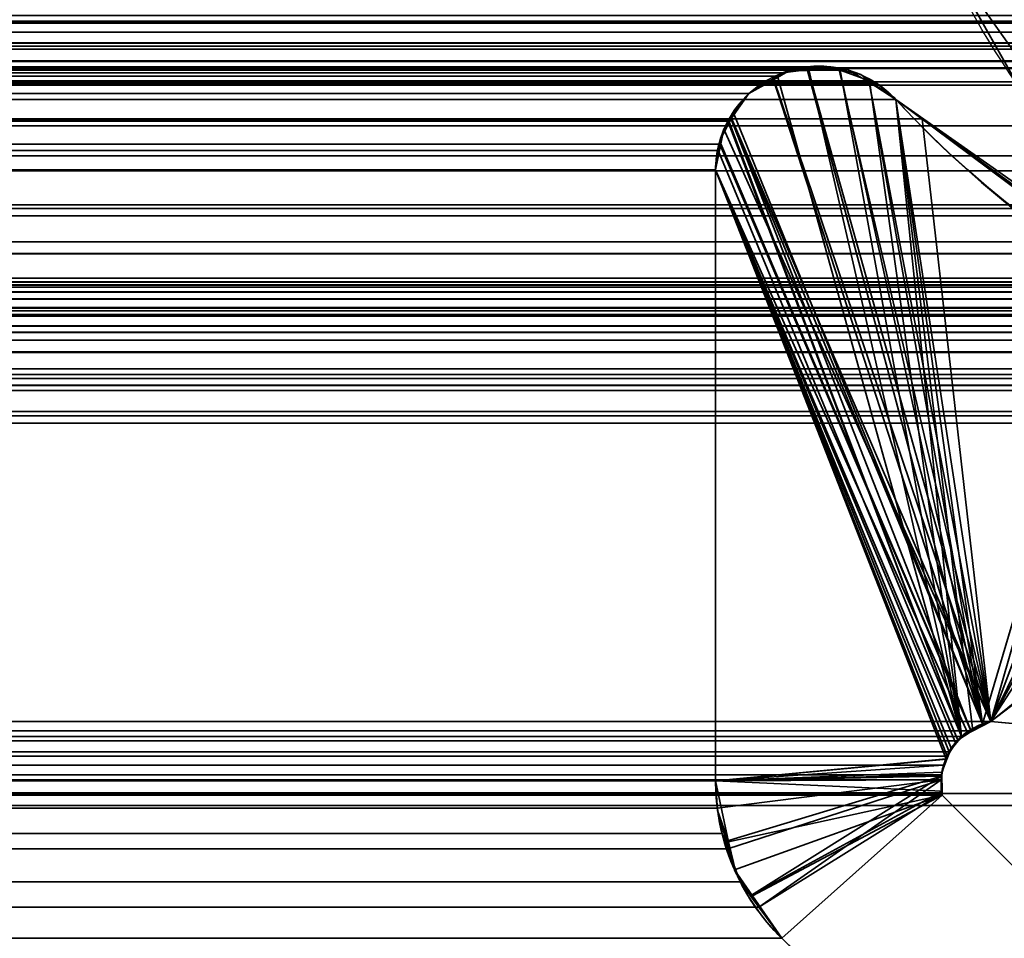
# Model space of a CAD drawing. Header units: millimetres. Extents: x -603 to 3703, y -120 to 193.
# Tile 421 of 656: x 1970.02 to 1972.87, y 3.48 to 6.14. Entities that reach past the tile are written whole.
import ezdxf

# ---------------------------------------------------------------- set-up
doc = ezdxf.new("R2010")
doc.units = ezdxf.units.MM
doc.layers.add('152', color=7, linetype='Continuous', true_color=0xffffff)

# ---------------------------------------------------------------- blocks, each defined once
blk = doc.blocks.new('UG_SURFACE_002')
at = {"layer": '152', "color": 252, "linetype": 'Continuous', "lineweight": 35}
for points in [[(2177.5, -35, 2213.0001), (2177.5, 174.4, 2213.0001), (822.5, 174.4, 2213.0001), (822.5, -35, 2213.0001)], [(972.5, -35, 2063), (972.5, 174.4, 2063), (2027.4999, 174.4, 2063), (2027.4999, -35, 2063)]]:
    blk.add_3dface(points, dxfattribs=at)
blk = doc.blocks.new('UG_SURFACE_089')
at = {"layer": '152', "color": 252, "linetype": 'Continuous', "lineweight": 35}
for points in [[(1011, -46.92, 2022.5), (1989, -46.92, 2022.5), (1989, 14.42, 2022.5), (1011, 14.42, 2022.5)], [(1012.5, -46.92, 2020.9999), (1012.5, 14.42, 2020.9999), (1987.5, 14.42, 2020.9999), (1987.5, -46.92, 2020.9999)], [(1972.9125, 5.9514, 2006.4125), (1972.6866, 6.3528, 2006.1867), (1974.0157, 7.0973, 2007.5157), (1974.0622, 6.9509, 2007.5622)], [(1027.0875, 5.9514, 2006.4125), (1972.6866, 6.3528, 2006.1867), (1972.9125, 5.9514, 2006.4125)], [(1027.0875, 5.9514, 2006.4125), (1027.3134, 6.3528, 2006.1867), (1972.6866, 6.3528, 2006.1867)], [(1023.2497, 6.2198, 2010.2503), (1023.5014, 5.834, 2009.9986), (1976.4986, 5.834, 2009.9986), (1976.7503, 6.2198, 2010.2503)], [(1972.9125, 5.9514, 2006.4125), (1026.7845, 5.6045, 2006.7155), (1027.0875, 5.9514, 2006.4125)], [(1972.9125, 5.9514, 2006.4125), (1973.2155, 5.6045, 2006.7155), (1026.7845, 5.6045, 2006.7155)], [(1976.4986, 5.834, 2009.9986), (1023.5014, 5.834, 2009.9986), (1024.211, 5.2542, 2009.289), (1975.789, 5.2542, 2009.289)], [(1973.9989, 5.1291, 2007.499), (1026.0011, 5.1291, 2007.499), (1026.7845, 5.6045, 2006.7155), (1973.2155, 5.6045, 2006.7155)], [(1975.789, 5.2542, 2009.289), (1024.211, 5.2542, 2009.289), (1025.0931, 5.0055, 2008.4069), (1974.9069, 5.0055, 2008.4069)], [(1974.9069, 5.0055, 2008.4069), (1025.0931, 5.0055, 2008.4069), (1026.0011, 5.1291, 2007.499), (1973.9989, 5.1291, 2007.499)]]:
    blk.add_3dface(points, dxfattribs=at)
blk = doc.blocks.new('UG_SURFACE_090')
at = {"layer": '152', "color": 252, "linetype": 'Continuous', "lineweight": 35}
for points in [[(1974.0622, 6.9509, 2007.5622), (1974.0157, 7.0973, 2007.5157), (1972.6866, 6.3528, 2006.1867), (1972.9125, 5.9514, 2006.4125)], [(1974.0622, 6.9509, -7), (1974.2385, 6.7015, -7), (1973.2155, 5.6045, -7), (1972.6866, 6.3528, -7)], [(1972.9125, 5.9514, 2006.4125), (1972.6866, 6.3528, -7), (1973.2155, 5.6045, -7)], [(1972.9125, 5.9514, 2006.4125), (1972.6866, 6.3528, 2006.1867), (1972.6866, 6.3528, -7)]]:
    blk.add_3dface(points, dxfattribs=at)
blk = doc.blocks.new('UG_SURFACE_144')
at = {"layer": '152', "color": 7, "linetype": 'Continuous', "lineweight": 35}
for points in [[(1021.5, 11.8277, 2012.0001), (1021.5, 5.7035, 2012.0001), (1978.5, 5.7035, 2012.0001), (1978.5, 11.8277, 2012.0001)], [(1021.0108, 5.2872, 2012.4891), (1014.7921, 6.3024, 2018.708), (1985.2079, 6.3024, 2018.708), (1978.9892, 5.2872, 2012.4891)], [(1988.0723, 6.222, 2021.5724), (1011.9596, 6.1447, 2021.5404), (1011.9656, 6.1377, 2021.5344)], [(1011.9656, 6.1377, 2021.5344), (1988.0346, 6.1368, 2021.5347), (1988.0723, 6.222, 2021.5724)], [(1987.0291, 6.2483, 2020.529), (1987.6932, 6.0016, 2021.1933), (1012.3068, 6.0016, 2021.1933), (1012.9709, 6.2483, 2020.529)], [(1976.9754, 6.1935, 2010.4754), (1976.8981, 6.1055, 2010.3981), (1023.1019, 6.1055, 2010.3981), (1023.0244, 6.1937, 2010.4756)], [(1988.0346, 6.1368, 2021.5347), (1011.9656, 6.1377, 2021.5344), (1012.0267, 6.0664, 2021.4734)], [(1988.0327, 6.1326, 2021.5328), (1988.0346, 6.1368, 2021.5347), (1012.0267, 6.0664, 2021.4734)], [(1013.3069, 6.1552, 2020.1931), (1986.6465, 6.0731, 2020.1464), (1986.6917, 6.1535, 2020.1917)], [(1013.3069, 6.1552, 2020.1931), (1013.3535, 6.0731, 2020.1464), (1986.6465, 6.0731, 2020.1464)], [(1988.0327, 6.1326, 2021.5328), (1012.0267, 6.0664, 2021.4734), (1012.0314, 6.0638, 2021.4686)], [(1012.0314, 6.0638, 2021.4686), (1987.9681, 6.0644, 2021.4679), (1988.0327, 6.1326, 2021.5328)], [(1023.1019, 6.1055, 2010.3981), (1976.8981, 6.1055, 2010.3981), (1976.5822, 5.7463, 2010.0822), (1023.4178, 5.7463, 2010.0822)], [(1987.9593, 6.0552, 2021.4593), (1987.9681, 6.0644, 2021.4679), (1012.0314, 6.0638, 2021.4686)], [(1012.0314, 6.0638, 2021.4686), (1012.116, 6.018, 2021.384), (1987.8838, 6.0204, 2021.3838)], [(1987.8838, 6.0204, 2021.3838), (1987.9593, 6.0552, 2021.4593), (1012.0314, 6.0638, 2021.4686)], [(1986.6327, 6.0214, 2020.1328), (1013.3535, 6.0731, 2020.1464), (1013.3715, 5.9802, 2020.1285)], [(1986.6327, 6.0214, 2020.1328), (1986.6465, 6.0731, 2020.1464), (1013.3535, 6.0731, 2020.1464)], [(1013.3715, 5.9802, 2020.1285), (1986.6284, 5.9608, 2020.1285), (1986.6327, 6.0214, 2020.1328)], [(1987.8838, 6.0204, 2021.3838), (1012.116, 6.018, 2021.384), (1012.1393, 6.0054, 2021.3606)], [(1987.8387, 5.9996, 2021.3387), (1987.8838, 6.0204, 2021.3838), (1012.1393, 6.0054, 2021.3606)], [(1012.1393, 6.0054, 2021.3606), (1012.207, 5.999, 2021.2929), (1987.7932, 6.0002, 2021.2932)], [(1987.7932, 6.0002, 2021.2932), (1987.8387, 5.9996, 2021.3387), (1012.1393, 6.0054, 2021.3606)], [(1012.207, 5.999, 2021.2929), (1012.2631, 5.9938, 2021.2369), (1987.6932, 6.0016, 2021.1933)], [(1987.6932, 6.0016, 2021.1933), (1987.7932, 6.0002, 2021.2932), (1012.207, 5.999, 2021.2929)], [(1012.2631, 5.9938, 2021.2369), (1012.3068, 6.0016, 2021.1933), (1987.6932, 6.0016, 2021.1933)], [(1972.3979, 5.9947, 2005.898), (1027.6011, 6.0002, 2005.899), (1027.5171, 5.9647, 2005.9829)], [(1027.5171, 5.9647, 2005.9829), (1972.4829, 5.964, 2005.9829), (1972.3979, 5.9947, 2005.898)], [(1027.6017, 6.0005, 2005.8982), (1027.6011, 6.0002, 2005.899), (1972.3979, 5.9947, 2005.898)], [(1027.6934, 5.9933, 2005.8067), (1027.6017, 6.0005, 2005.8982), (1972.3979, 5.9947, 2005.898)], [(1972.3979, 5.9947, 2005.898), (1972.3698, 6.0049, 2005.8699), (1027.6934, 5.9933, 2005.8067)], [(1972.3698, 6.0049, 2005.8699), (1972.3067, 5.9969, 2005.8067), (1027.6934, 5.9933, 2005.8067)], [(1027.7685, 5.9874, 2005.7316), (1027.6934, 5.9933, 2005.8067), (1972.3067, 5.9969, 2005.8067)], [(1027.7685, 5.9874, 2005.7316), (1972.3067, 5.9969, 2005.8067), (1972.2315, 5.9874, 2005.7316)], [(1972.749, 4.0636, 2006.249), (1972.2157, 5.9777, 2005.7156), (1972.2315, 5.9874, 2005.7316), (1972.3067, 5.9969, 2005.8067)], [(1972.749, 4.0636, 2006.249), (1972.3067, 5.9969, 2005.8067), (1972.3698, 6.0049, 2005.8699), (1972.3979, 5.9947, 2005.898)], [(1972.3979, 5.9947, 2005.898), (1972.4829, 5.964, 2005.9829), (1972.749, 4.0636, 2006.249)], [(1013.3715, 5.9802, 2020.1285), (1013.3716, 5.9608, 2020.1285), (1986.6284, 5.9608, 2020.1285)], [(1972.4829, 5.964, 2005.9829), (1027.5171, 5.9647, 2005.9829), (1027.4924, 5.9543, 2006.0077)], [(1027.4924, 5.9543, 2006.0077), (1972.5053, 5.9558, 2006.0053), (1972.4829, 5.964, 2005.9829)], [(1972.2315, 5.9874, 2005.7316), (1027.7843, 5.9777, 2005.7156), (1027.7685, 5.9874, 2005.7316)], [(1972.2315, 5.9874, 2005.7316), (1972.2157, 5.9777, 2005.7156), (1027.7843, 5.9777, 2005.7156)], [(1027.7843, 5.9777, 2005.7156), (1972.2157, 5.9777, 2005.7156), (1972.1333, 5.9269, 2005.6334), (1027.8667, 5.9269, 2005.6334)], [(1972.749, 4.0636, 2006.249), (1972.0744, 5.8501, 2005.5742), (1972.1333, 5.9269, 2005.6334), (1972.2157, 5.9777, 2005.7156)], [(1972.4829, 5.964, 2005.9829), (1972.5053, 5.9558, 2006.0053), (1972.5592, 5.9099, 2006.0592), (1972.749, 4.0636, 2006.249)], [(1986.675, 2.6459, 2020.175), (1986.6284, 5.9608, 2020.1285), (1013.3716, 5.9608, 2020.1285), (1013.325, 2.6459, 2020.175)], [(1027.4924, 5.9543, 2006.0077), (1027.4408, 5.9099, 2006.0592), (1972.5592, 5.9099, 2006.0592)], [(1027.4924, 5.9543, 2006.0077), (1972.5592, 5.9099, 2006.0592), (1972.5053, 5.9558, 2006.0053)], [(1027.3645, 5.8543, 2006.1355), (1972.6355, 5.8543, 2006.1355), (1972.5592, 5.9099, 2006.0592), (1027.4408, 5.9099, 2006.0592)], [(1027.9125, 5.873, 2005.5876), (1027.8667, 5.9269, 2005.6334), (1972.1333, 5.9269, 2005.6334)], [(1027.9125, 5.873, 2005.5876), (1972.1333, 5.9269, 2005.6334), (1972.0744, 5.8501, 2005.5742)], [(1972.5592, 5.9099, 2006.0592), (1972.6355, 5.8543, 2006.1355), (1972.8342, 4.1071, 2006.3343), (1972.7819, 4.0804, 2006.2819)], [(1972.7819, 4.0804, 2006.2819), (1972.749, 4.0636, 2006.249), (1972.5592, 5.9099, 2006.0592)], [(1026.6945, 5.3661, 2006.8054), (1973.3055, 5.3661, 2006.8054), (1972.6355, 5.8543, 2006.1355), (1027.3645, 5.8543, 2006.1355)], [(1972.0744, 5.8501, 2005.5742), (1027.9235, 5.8482, 2005.5766), (1027.9125, 5.873, 2005.5876)], [(1027.9542, 5.7791, 2005.5459), (1027.9235, 5.8482, 2005.5766), (1972.0744, 5.8501, 2005.5742)], [(1027.9542, 5.7791, 2005.5459), (1972.0744, 5.8501, 2005.5742), (1972.0721, 5.8473, 2005.5721)], [(1972.0721, 5.8473, 2005.5721), (1972.0744, 5.8501, 2005.5742), (1972.749, 4.0636, 2006.249)], [(1972.8342, 4.1071, 2006.3343), (1972.6355, 5.8543, 2006.1355), (1973.3055, 5.3661, 2006.8054)], [(1972.0721, 5.8473, 2005.5721), (1027.9562, 5.7623, 2005.5437), (1027.9542, 5.7791, 2005.5459)], [(1027.9562, 5.7623, 2005.5437), (1972.0721, 5.8473, 2005.5721), (1972.0463, 5.7807, 2005.5463)], [(1972.749, 4.0636, 2006.249), (1972.0439, 5.7623, 2005.5439), (1972.0463, 5.7807, 2005.5463), (1972.0721, 5.8473, 2005.5721)], [(1972.0463, 5.7807, 2005.5463), (1972.0439, 5.7623, 2005.5439), (1027.9562, 5.7623, 2005.5437)], [(1023.4178, 5.7463, 2010.0822), (1976.5822, 5.7463, 2010.0822), (1976.0001, 5.3308, 2009.5)], [(1023.9999, 5.3308, 2009.5), (1023.4178, 5.7463, 2010.0822), (1976.0001, 5.3308, 2009.5)], [(1027.9562, 5.7623, 2005.5437), (1972.0439, 5.7623, 2005.5439), (1972.0367, 5.7056, 2005.5368)], [(1972.0367, 5.7056, 2005.5368), (1027.9633, 5.7056, 2005.5368), (1027.9562, 5.7623, 2005.5437)], [(1972.0367, 5.7056, 2005.5368), (1972.0439, 5.7623, 2005.5439), (1972.749, 4.0636, 2006.249), (1972.7392, 4.0514, 2006.2392)], [(1978.5144, 5.5934, 2012.0144), (1021.5, 5.7035, 2012.0001), (1021.4924, 5.6228, 2012.0077)], [(1978.5144, 5.5934, 2012.0144), (1978.5, 5.7035, 2012.0001), (1021.5, 5.7035, 2012.0001)], [(1972.0367, 5.7056, 2005.5368), (1972.0367, 3.935, 2005.5368), (1027.9633, 3.935, 2005.5368), (1027.9633, 5.7056, 2005.5368)], [(1972.0367, 5.7056, 2005.5368), (1972.7135, 4.0191, 2006.2134), (1972.708, 4.0063, 2006.2079)], [(1972.7392, 4.0514, 2006.2392), (1972.7135, 4.0191, 2006.2134), (1972.0367, 5.7056, 2005.5368)], [(1972.708, 4.0063, 2006.2079), (1972.6973, 3.981, 2006.1972), (1972.0367, 3.935, 2005.5368), (1972.0367, 5.7056, 2005.5368)], [(1021.4924, 5.6228, 2012.0077), (1021.4759, 5.5731, 2012.0242), (1978.523, 5.5726, 2012.023)], [(1021.4924, 5.6228, 2012.0077), (1978.523, 5.5726, 2012.023), (1978.5144, 5.5934, 2012.0144)], [(1978.5539, 5.4968, 2012.054), (1021.4759, 5.5731, 2012.0242), (1021.4586, 5.521, 2012.0413)], [(1978.5539, 5.4968, 2012.054), (1978.523, 5.5726, 2012.023), (1021.4759, 5.5731, 2012.0242)], [(1021.4586, 5.521, 2012.0413), (1021.419, 5.4624, 2012.0809), (1978.5808, 5.463, 2012.0809)], [(1021.4586, 5.521, 2012.0413), (1978.5808, 5.463, 2012.0809), (1978.5539, 5.4968, 2012.054)], [(1978.6372, 5.392, 2012.1372), (1021.419, 5.4624, 2012.0809), (1021.3895, 5.4187, 2012.1105)], [(1978.6372, 5.392, 2012.1372), (1978.5808, 5.463, 2012.0809), (1021.419, 5.4624, 2012.0809)], [(1021.3895, 5.4187, 2012.1105), (1021.3292, 5.3728, 2012.1708), (1978.6702, 5.3722, 2012.1701)], [(1021.3895, 5.4187, 2012.1105), (1978.6702, 5.3722, 2012.1701), (1978.6372, 5.392, 2012.1372)], [(1985.2164, 5.3809, 2018.7163), (1014.6747, 5.3615, 2018.8253), (1014.6782, 5.3634, 2018.8217)], [(1985.2164, 5.3809, 2018.7163), (1985.3245, 5.3519, 2018.8246), (1014.6747, 5.3615, 2018.8253)], [(1014.6782, 5.3634, 2018.8217), (1014.8108, 5.381, 2018.6892), (1985.1892, 5.381, 2018.6892)], [(1985.1892, 5.381, 2018.6892), (1985.2164, 5.3809, 2018.7163), (1014.6782, 5.3634, 2018.8217)], [(1014.8108, 5.381, 2018.6892), (1023.9148, 3.8982, 2009.5851), (1976.0852, 3.8982, 2009.5851), (1985.1892, 5.381, 2018.6892)], [(1978.7793, 5.3064, 2012.2793), (1021.3292, 5.3728, 2012.1708), (1021.2699, 5.3276, 2012.2302)], [(1978.7793, 5.3064, 2012.2793), (1978.6702, 5.3722, 2012.1701), (1021.3292, 5.3728, 2012.1708)], [(1973.461, 5.2528, 2006.9611), (1026.6945, 5.3661, 2006.8054), (1026.539, 5.2528, 2006.9611)], [(1973.461, 5.2528, 2006.9611), (1973.3055, 5.3661, 2006.8054), (1026.6945, 5.3661, 2006.8054)], [(1973.3055, 5.3661, 2006.8054), (1973.461, 5.2528, 2006.9611), (1972.8342, 4.1071, 2006.3343)], [(1014.5571, 5.2979, 2018.9428), (1014.6747, 5.3615, 2018.8253), (1985.3245, 5.3519, 2018.8246)], [(1985.3245, 5.3519, 2018.8246), (1985.3976, 5.3323, 2018.8975), (1014.5571, 5.2979, 2018.9428)], [(1985.3976, 5.3323, 2018.8975), (1985.4419, 5.297, 2018.9419), (1014.5571, 5.2979, 2018.9428)], [(1978.7853, 5.3054, 2012.2852), (1021.2139, 5.3142, 2012.2862), (1021.0931, 5.2853, 2012.4068)], [(1021.2699, 5.3276, 2012.2302), (1021.2139, 5.3142, 2012.2862), (1978.7853, 5.3054, 2012.2852)], [(1021.2699, 5.3276, 2012.2302), (1978.7853, 5.3054, 2012.2852), (1978.7793, 5.3064, 2012.2793)], [(1976.0001, 5.3308, 2009.5), (1975.8252, 5.2844, 2009.325), (1024.1748, 5.2844, 2009.325), (1023.9999, 5.3308, 2009.5)], [(1985.5202, 5.2345, 2019.0203), (1014.4651, 5.2089, 2019.0349), (1014.528, 5.2822, 2018.9719)], [(1985.5202, 5.2345, 2019.0203), (1014.528, 5.2822, 2018.9719), (1014.5571, 5.2979, 2018.9428)], [(1014.5571, 5.2979, 2018.9428), (1985.4419, 5.297, 2018.9419), (1985.5202, 5.2345, 2019.0203)], [(1021.0108, 5.2872, 2012.4891), (1978.9892, 5.2872, 2012.4891), (1978.9724, 5.2849, 2012.4724)], [(1021.0619, 5.2822, 2012.4381), (1021.0108, 5.2872, 2012.4891), (1978.9724, 5.2849, 2012.4724)], [(1021.0787, 5.2819, 2012.4211), (1021.0619, 5.2822, 2012.4381), (1978.9724, 5.2849, 2012.4724)], [(1978.9068, 5.2844, 2012.4068), (1021.0931, 5.2853, 2012.4068), (1021.0787, 5.2819, 2012.4211)], [(1978.9724, 5.2849, 2012.4724), (1978.9213, 5.2819, 2012.4211), (1021.0787, 5.2819, 2012.4211)], [(1021.0787, 5.2819, 2012.4211), (1978.9213, 5.2819, 2012.4211), (1978.9068, 5.2844, 2012.4068)], [(1021.0931, 5.2853, 2012.4068), (1978.9068, 5.2844, 2012.4068), (1978.7853, 5.3054, 2012.2852)], [(1024.1748, 5.2844, 2009.325), (1975.8252, 5.2844, 2009.325), (1975.0046, 5.0667, 2008.5046), (1024.9954, 5.0667, 2008.5046)], [(1026.539, 5.2528, 2006.9611), (1025.8566, 5.1129, 2007.6432), (1974.1434, 5.1129, 2007.6432)], [(1026.539, 5.2528, 2006.9611), (1974.1434, 5.1129, 2007.6432), (1973.461, 5.2528, 2006.9611)], [(1972.8342, 4.1071, 2006.3343), (1973.461, 5.2528, 2006.9611), (1974.1434, 5.1129, 2007.6432)], [(1985.5202, 5.2345, 2019.0203), (1985.5366, 5.2122, 2019.0365), (1014.4651, 5.2089, 2019.0349)], [(1985.5615, 5.178, 2019.0616), (1014.4385, 5.178, 2019.0616), (1014.4651, 5.2089, 2019.0349)], [(1014.4651, 5.2089, 2019.0349), (1985.5366, 5.2122, 2019.0365), (1985.5615, 5.178, 2019.0616)], [(1985.5615, 5.178, 2019.0616), (1014.4042, 5.1012, 2019.0959), (1014.4385, 5.178, 2019.0616)], [(1985.5615, 5.178, 2019.0616), (1985.5958, 5.1012, 2019.0959), (1014.4042, 5.1012, 2019.0959)], [(1974.7273, 4.9932, 2008.2273), (1025.8566, 5.1129, 2007.6432), (1025.2727, 4.9932, 2008.2273)], [(1974.7273, 4.9932, 2008.2273), (1974.1434, 5.1129, 2007.6432), (1025.8566, 5.1129, 2007.6432)], [(1974.1434, 5.1129, 2007.6432), (1974.7273, 4.9932, 2008.2273), (1975.5368, 3.8635, 2009.0368), (1972.8342, 4.1071, 2006.3343)], [(1985.6043, 5.0824, 2019.1042), (1014.3776, 4.9715, 2019.1224), (1014.3957, 5.0824, 2019.1042)], [(1985.6043, 5.0824, 2019.1042), (1985.6224, 4.9715, 2019.1224), (1014.3776, 4.9715, 2019.1224)], [(1014.3957, 5.0824, 2019.1042), (1014.4042, 5.1012, 2019.0959), (1985.5958, 5.1012, 2019.0959), (1985.6043, 5.0824, 2019.1042)], [(1025.2727, 4.9932, 2008.2273), (1024.9954, 5.0667, 2008.5046), (1975.0046, 5.0667, 2008.5046)], [(1025.2727, 4.9932, 2008.2273), (1975.0046, 5.0667, 2008.5046), (1974.7273, 4.9932, 2008.2273)], [(1014.2951, 2.0412, 2019.2049), (1014.3776, 4.9715, 2019.1224), (1985.6224, 4.9715, 2019.1224), (1985.7049, 2.0412, 2019.2049)], [(1024.4632, 3.8635, 2009.0368), (1027.1658, 4.1071, 2006.3343), (1972.8342, 4.1071, 2006.3343), (1975.5368, 3.8635, 2009.0368)], [(1972.8342, 4.1071, 2006.3343), (1027.1658, 4.1071, 2006.3343), (1027.2192, 4.0853, 2006.2809)], [(1027.2192, 4.0853, 2006.2809), (1972.7819, 4.0804, 2006.2819), (1972.8342, 4.1071, 2006.3343)], [(1972.749, 4.0636, 2006.249), (1027.2192, 4.0853, 2006.2809), (1027.2272, 4.082, 2006.2728)], [(1972.749, 4.0636, 2006.249), (1972.7819, 4.0804, 2006.2819), (1027.2192, 4.0853, 2006.2809)], [(1027.2272, 4.082, 2006.2728), (1972.7392, 4.0514, 2006.2392), (1972.749, 4.0636, 2006.249)], [(1027.2272, 4.082, 2006.2728), (1027.2609, 4.0511, 2006.2389), (1972.7392, 4.0514, 2006.2392)], [(1972.7135, 4.0191, 2006.2134), (1972.7392, 4.0514, 2006.2392), (1027.2609, 4.0511, 2006.2389)], [(1972.7135, 4.0191, 2006.2134), (1027.2609, 4.0511, 2006.2389), (1027.272, 4.041, 2006.228)], [(1027.272, 4.041, 2006.228), (1972.708, 4.0063, 2006.2079), (1972.7135, 4.0191, 2006.2134)], [(1027.272, 4.041, 2006.228), (1027.292, 4.006, 2006.2079), (1972.708, 4.0063, 2006.2079)], [(1972.6973, 3.981, 2006.1972), (1972.708, 4.0063, 2006.2079), (1027.292, 4.006, 2006.2079)], [(1972.6973, 3.981, 2006.1972), (1027.292, 4.006, 2006.2079), (1027.2974, 3.9967, 2006.2027)], [(1027.2974, 3.9967, 2006.2027), (1972.6925, 3.9522, 2006.1924), (1972.6973, 3.981, 2006.1972)], [(1027.2974, 3.9967, 2006.2027), (1027.3086, 3.9533, 2006.1915), (1972.6925, 3.9522, 2006.1924)], [(1972.6973, 3.981, 2006.1972), (1972.6925, 3.9522, 2006.1924), (1972.6901, 3.9377, 2006.1901), (1972.0367, 3.935, 2005.5368)], [(1027.3086, 3.9533, 2006.1915), (1027.3086, 3.9526, 2006.1915), (1972.6925, 3.9522, 2006.1924)], [(1972.6901, 3.9377, 2006.1901), (1027.3086, 3.9526, 2006.1915), (1027.3086, 3.9069, 2006.1915)], [(1972.6901, 3.9377, 2006.1901), (1972.6925, 3.9522, 2006.1924), (1027.3086, 3.9526, 2006.1915)], [(1027.3086, 3.9069, 2006.1915), (1972.6932, 3.9, 2006.1932), (1972.6901, 3.9377, 2006.1901)], [(1972.0367, 3.935, 2005.5368), (1027.9357, 3.7495, 2005.5642), (1027.9624, 3.9026, 2005.5375)], [(1027.9357, 3.7495, 2005.5642), (1972.0367, 3.935, 2005.5368), (1972.0416, 3.8564, 2005.5416)], [(1027.9624, 3.9026, 2005.5375), (1027.9633, 3.935, 2005.5368), (1972.0367, 3.935, 2005.5368)], [(1972.0416, 3.8564, 2005.5416), (1972.0367, 3.935, 2005.5368), (1972.6901, 3.9377, 2006.1901)], [(1972.6901, 3.9377, 2006.1901), (1972.0718, 3.7385, 2005.5718), (1972.0553, 3.7823, 2005.5554), (1972.0416, 3.8564, 2005.5416)], [(1972.1621, 3.569, 2005.6622), (1972.1078, 3.6424, 2005.6078), (1972.0718, 3.7385, 2005.5718), (1972.6901, 3.9377, 2006.1901)], [(1972.1621, 3.569, 2005.6622), (1972.6901, 3.9377, 2006.1901), (1972.6932, 3.9, 2006.1932)], [(1976.0852, 3.8982, 2009.5851), (1023.9148, 3.8982, 2009.5851), (1024.1898, 3.8674, 2009.3102)], [(1976.0852, 3.8982, 2009.5851), (1024.1898, 3.8674, 2009.3102), (1024.4632, 3.8635, 2009.0368)], [(1024.4632, 3.8635, 2009.0368), (1975.5368, 3.8635, 2009.0368), (1976.0852, 3.8982, 2009.5851)], [(1027.3063, 3.8936, 2006.1936), (1026.0557, 2.6395, 2007.4444), (1973.9443, 2.6395, 2007.4444), (1972.6937, 3.8936, 2006.1936)], [(1027.3074, 3.8999, 2006.1927), (1027.3063, 3.8936, 2006.1936), (1972.6937, 3.8936, 2006.1936)], [(1027.3086, 3.9069, 2006.1915), (1027.3074, 3.8999, 2006.1927), (1972.6932, 3.9, 2006.1932)], [(1972.6937, 3.8936, 2006.1936), (1972.6932, 3.9, 2006.1932), (1027.3074, 3.8999, 2006.1927)], [(1972.6932, 3.9, 2006.1932), (1972.6937, 3.8936, 2006.1936), (1972.2289, 3.4787, 2005.729), (1972.1621, 3.569, 2005.6622)], [(1973.477, 2.2621, 2006.9771), (1972.2289, 3.4787, 2005.729), (1972.6937, 3.8936, 2006.1936), (1973.9443, 2.6395, 2007.4444)], [(1972.0416, 3.8564, 2005.5416), (1027.93, 3.7374, 2005.5699), (1027.9357, 3.7495, 2005.5642)], [(1972.0416, 3.8564, 2005.5416), (1972.0553, 3.7823, 2005.5554), (1027.93, 3.7374, 2005.5699)], [(1972.0553, 3.7823, 2005.5554), (1972.0718, 3.7385, 2005.5718), (1027.93, 3.7374, 2005.5699)], [(1027.8567, 3.5821, 2005.6434), (1972.0718, 3.7385, 2005.5718), (1972.1078, 3.6424, 2005.6078)], [(1027.8567, 3.5821, 2005.6434), (1027.93, 3.7374, 2005.5699), (1972.0718, 3.7385, 2005.5718)], [(1972.1078, 3.6424, 2005.6078), (1027.8412, 3.5635, 2005.6586), (1027.8567, 3.5821, 2005.6434)], [(1972.1078, 3.6424, 2005.6078), (1972.1621, 3.569, 2005.6622), (1027.8412, 3.5635, 2005.6586)], [(1027.8412, 3.5635, 2005.6586), (1972.1621, 3.569, 2005.6622), (1972.2289, 3.4787, 2005.729)], [(1972.2289, 3.4787, 2005.729), (1027.7711, 3.4787, 2005.729), (1027.8412, 3.5635, 2005.6586)], [(1972.2289, 3.4787, 2005.729), (1973.477, 2.2621, 2006.9771), (1026.523, 2.2621, 2006.9771), (1027.7711, 3.4787, 2005.729)]]:
    blk.add_3dface(points, dxfattribs=at)
blk = doc.blocks.new('UG_SURFACE_145')
at = {"layer": '152', "color": 7, "linetype": 'Continuous', "lineweight": 35}
for points in [[(1972.8099, 4.1003, 2006.31), (1972.3032, 5.9944, 2005.8031), (1972.2507, 5.9939, 2005.7507), (1972.2041, 5.9673, 2005.7042)], [(1972.2041, 5.9673, 2005.7042), (1972.2507, 5.9939, 2005.7507), (1972.2279, 5.9861, -7)], [(1972.8342, 4.1071, -7), (1972.2042, 5.9712, -7), (1972.2279, 5.9861, -7), (1972.304, 5.9987, -7)], [(1972.2507, 5.9939, 2005.7507), (1972.304, 5.9987, -7), (1972.2279, 5.9861, -7)], [(1972.2507, 5.9939, 2005.7507), (1972.3032, 5.9944, 2005.8031), (1972.304, 5.9987, -7)], [(1972.3952, 5.9961, -7), (1972.3499, 6.0064, -7), (1972.3032, 5.9944, 2005.8031)], [(1972.3499, 6.0064, -7), (1972.304, 5.9987, -7), (1972.3032, 5.9944, 2005.8031)], [(1972.3032, 5.9944, 2005.8031), (1972.3964, 5.9952, 2005.8963), (1972.3952, 5.9961, -7)], [(1972.8099, 4.1003, 2006.31), (1972.3964, 5.9952, 2005.8963), (1972.3032, 5.9944, 2005.8031)], [(1972.304, 5.9987, -7), (1972.3499, 6.0064, -7), (1972.3952, 5.9961, -7), (1972.8342, 4.1071, -7)], [(1972.4572, 5.982, -7), (1972.3952, 5.9961, -7), (1972.3964, 5.9952, 2005.8963)], [(1972.8342, 4.1071, -7), (1972.3952, 5.9961, -7), (1972.4572, 5.982, -7), (1972.4811, 5.9651, -7)], [(1972.3964, 5.9952, 2005.8963), (1972.4194, 5.9954, 2005.9195), (1972.4572, 5.982, -7)], [(1972.4815, 5.9606, 2005.9814), (1972.4194, 5.9954, 2005.9195), (1972.3964, 5.9952, 2005.8963), (1972.8099, 4.1003, 2006.31)], [(1972.4194, 5.9954, 2005.9195), (1972.4815, 5.9606, 2005.9814), (1972.4572, 5.982, -7)], [(1972.0832, 5.8555, -7), (1972.1333, 5.9269, -7), (1972.2042, 5.9712, -7), (1972.8342, 4.1071, -7)], [(1972.8099, 4.1003, 2006.31), (1972.2041, 5.9673, 2005.7042), (1972.1333, 5.9269, 2005.6334), (1972.0877, 5.8734, 2005.5878)], [(1972.2042, 5.9712, -7), (1972.1333, 5.9269, -7), (1972.1333, 5.9269, 2005.6334)], [(1972.1333, 5.9269, 2005.6334), (1972.2041, 5.9673, 2005.7042), (1972.2042, 5.9712, -7)], [(1972.2279, 5.9861, -7), (1972.2042, 5.9712, -7), (1972.2041, 5.9673, 2005.7042)], [(1972.4815, 5.9606, 2005.9814), (1972.4811, 5.9651, -7), (1972.4572, 5.982, -7)], [(1972.5592, 5.9099, -7), (1972.4811, 5.9651, -7), (1972.4815, 5.9606, 2005.9814)], [(1972.4811, 5.9651, -7), (1972.5592, 5.9099, -7), (1972.8342, 4.1071, -7)], [(1972.4815, 5.9606, 2005.9814), (1972.5426, 5.9264, 2006.0427), (1972.5592, 5.9099, -7)], [(1972.8099, 4.1003, 2006.31), (1972.5592, 5.9099, 2006.0592), (1972.5426, 5.9264, 2006.0427), (1972.4815, 5.9606, 2005.9814)], [(1972.1333, 5.9269, -7), (1972.0832, 5.8555, -7), (1972.0801, 5.8573, 2005.5802)], [(1972.0801, 5.8573, 2005.5802), (1972.0877, 5.8734, 2005.5878), (1972.1333, 5.9269, -7)], [(1972.0877, 5.8734, 2005.5878), (1972.1333, 5.9269, 2005.6334), (1972.1333, 5.9269, -7)], [(1972.5426, 5.9264, 2006.0427), (1972.5592, 5.9099, 2006.0592), (1972.5592, 5.9099, -7)], [(1973.2125, 5.4233, -7), (1972.5592, 5.9099, -7), (1972.5592, 5.9099, 2006.0592)], [(1972.5592, 5.9099, 2006.0592), (1973.2113, 5.4518, 2006.7112), (1973.2125, 5.4233, -7)], [(1972.8342, 4.1071, -7), (1972.5592, 5.9099, -7), (1973.2125, 5.4233, -7)], [(1973.2113, 5.4518, 2006.7112), (1972.5592, 5.9099, 2006.0592), (1972.8099, 4.1003, 2006.31)], [(1972.7769, 4.0786, 2006.2768), (1972.0801, 5.8573, 2005.5802), (1972.0497, 5.793, 2005.5497), (1972.0482, 5.7826, 2005.5482)], [(1972.0497, 5.793, 2005.5497), (1972.0801, 5.8573, 2005.5802), (1972.0832, 5.8555, -7)], [(1972.0497, 5.793, 2005.5497), (1972.0832, 5.8555, -7), (1972.0608, 5.8235, -7)], [(1972.0608, 5.8235, -7), (1972.0832, 5.8555, -7), (1972.8342, 4.1071, -7)], [(1972.0877, 5.8734, 2005.5878), (1972.0801, 5.8573, 2005.5802), (1972.8099, 4.1003, 2006.31)], [(1972.7769, 4.0786, 2006.2768), (1972.8099, 4.1003, 2006.31), (1972.0801, 5.8573, 2005.5802)], [(1972.0608, 5.8235, -7), (1972.0522, 5.7818, -7), (1972.0482, 5.7826, 2005.5482)], [(1972.0482, 5.7826, 2005.5482), (1972.0497, 5.793, 2005.5497), (1972.0608, 5.8235, -7)], [(1972.8342, 4.1071, -7), (1972.7762, 4.0817, -7), (1972.0522, 5.7818, -7), (1972.0608, 5.8235, -7)], [(1972.0367, 5.7056, 2005.5368), (1972.0482, 5.7826, 2005.5482), (1972.0522, 5.7818, -7)], [(1972.0482, 5.7826, 2005.5482), (1972.0367, 5.7056, 2005.5368), (1972.7386, 4.0534, 2006.2387), (1972.7769, 4.0786, 2006.2768)], [(1972.0522, 5.7818, -7), (1972.0367, 5.7056, -7), (1972.0367, 5.7056, 2005.5368)], [(1972.7762, 4.0817, -7), (1972.7657, 4.0772, -7), (1972.0367, 5.7056, -7), (1972.0522, 5.7818, -7)], [(1972.0367, 5.7056, -7), (1972.0367, 3.935, -7), (1972.0367, 3.935, 2005.5368), (1972.0367, 5.7056, 2005.5368)], [(1972.0367, 3.935, -7), (1972.0367, 5.7056, -7), (1972.7198, 4.0294, -7), (1972.7072, 3.9975, -7)], [(1972.0367, 5.7056, -7), (1972.7657, 4.0772, -7), (1972.733, 4.0432, -7)], [(1972.733, 4.0432, -7), (1972.7198, 4.0294, -7), (1972.0367, 5.7056, -7)], [(1972.7038, 3.9988, 2006.2039), (1972.7042, 4.0004, 2006.2041), (1972.0367, 5.7056, 2005.5368), (1972.0367, 3.935, 2005.5368)], [(1972.7042, 4.0004, 2006.2041), (1972.7323, 4.0436, 2006.2323), (1972.7386, 4.0534, 2006.2387), (1972.0367, 5.7056, 2005.5368)], [(1972.8099, 4.1003, 2006.31), (1972.8342, 4.1071, 2006.3343), (1973.5513, 5.2131, 2007.0512), (1973.2113, 5.4518, 2006.7112)], [(1973.2125, 5.4233, -7), (1973.4077, 5.278, -7), (1972.8342, 4.1071, -7)], [(1972.8342, 4.1071, -7), (1973.4077, 5.278, -7), (1974.1324, 5.0961, -7)], [(1974.125, 5.1452, 2007.6251), (1973.5513, 5.2131, 2007.0512), (1972.8342, 4.1071, 2006.3343)], [(1974.9591, 5.0464, 2008.4591), (1974.125, 5.1452, 2007.6251), (1972.8342, 4.1071, 2006.3343), (1975.5368, 3.8635, 2009.0368)], [(1974.1324, 5.0961, -7), (1974.5367, 4.9946, -7), (1975.5368, 3.8635, -7), (1972.8342, 4.1071, -7)], [(1972.7657, 4.0772, -7), (1972.7762, 4.0817, -7), (1972.7769, 4.0786, 2006.2768)], [(1972.8099, 4.1003, 2006.31), (1972.7762, 4.0817, -7), (1972.8342, 4.1071, -7)], [(1972.8099, 4.1003, 2006.31), (1972.7769, 4.0786, 2006.2768), (1972.7762, 4.0817, -7)], [(1972.8342, 4.1071, -7), (1972.8342, 4.1071, 2006.3343), (1972.8099, 4.1003, 2006.31)], [(1975.5368, 3.8635, 2009.0368), (1972.8342, 4.1071, 2006.3343), (1972.8342, 4.1071, -7), (1975.5368, 3.8635, -7)], [(1972.7386, 4.0534, 2006.2387), (1972.7323, 4.0436, 2006.2323), (1972.733, 4.0432, -7)], [(1972.7386, 4.0534, 2006.2387), (1972.733, 4.0432, -7), (1972.7657, 4.0772, -7)], [(1972.7657, 4.0772, -7), (1972.7769, 4.0786, 2006.2768), (1972.7386, 4.0534, 2006.2387)], [(1972.7198, 4.0294, -7), (1972.7323, 4.0436, 2006.2323), (1972.7042, 4.0004, 2006.2041)], [(1972.7042, 4.0004, 2006.2041), (1972.7072, 3.9975, -7), (1972.7198, 4.0294, -7)], [(1972.7198, 4.0294, -7), (1972.733, 4.0432, -7), (1972.7323, 4.0436, 2006.2323)], [(1972.0367, 3.935, 2005.5368), (1972.6918, 3.9523, 2006.1917), (1972.7038, 3.9988, 2006.2039)], [(1972.7072, 3.9975, -7), (1972.6925, 3.9606, -7), (1972.0367, 3.935, -7)], [(1972.6925, 3.9606, -7), (1972.7038, 3.9988, 2006.2039), (1972.6918, 3.9523, 2006.1917)], [(1972.6925, 3.9606, -7), (1972.7072, 3.9975, -7), (1972.7038, 3.9988, 2006.2039)], [(1972.7042, 4.0004, 2006.2041), (1972.7038, 3.9988, 2006.2039), (1972.7072, 3.9975, -7)], [(1972.0367, 3.935, -7), (1972.6925, 3.9606, -7), (1972.6926, 3.9526, -7)], [(1972.6926, 3.9526, -7), (1972.6934, 3.9051, -7), (1972.0367, 3.935, -7)], [(1972.0367, 3.935, 2005.5368), (1972.6909, 3.949, 2006.191), (1972.6918, 3.9523, 2006.1917)], [(1972.6909, 3.949, 2006.191), (1972.0367, 3.935, 2005.5368), (1972.0424, 3.8494, 2005.5425), (1972.0687, 3.7599, 2005.5687)], [(1972.0687, 3.7599, 2005.5687), (1972.0961, 3.6663, 2005.5962), (1972.1404, 3.6037, 2005.6405), (1972.6909, 3.949, 2006.191)], [(1972.6931, 3.9053, 2006.1932), (1972.6909, 3.949, 2006.191), (1972.1404, 3.6037, 2005.6405)], [(1972.6926, 3.9526, -7), (1972.6918, 3.9523, 2006.1917), (1972.6909, 3.949, 2006.191)], [(1972.6909, 3.949, 2006.191), (1972.6934, 3.9051, -7), (1972.6926, 3.9526, -7)], [(1972.6909, 3.949, 2006.191), (1972.6931, 3.9053, 2006.1932), (1972.6934, 3.9051, -7)], [(1972.6918, 3.9523, 2006.1917), (1972.6926, 3.9526, -7), (1972.6925, 3.9606, -7)], [(1972.0424, 3.8494, 2005.5425), (1972.0367, 3.935, -7), (1972.074, 3.7587, -7)], [(1972.0424, 3.8494, 2005.5425), (1972.0367, 3.935, 2005.5368), (1972.0367, 3.935, -7)], [(1972.074, 3.7587, -7), (1972.0367, 3.935, -7), (1972.6934, 3.9051, -7), (1972.6937, 3.8936, -7)], [(1972.6937, 3.8936, -7), (1972.0913, 3.6769, -7), (1972.074, 3.7587, -7)], [(1972.1435, 3.6017, -7), (1972.0913, 3.6769, -7), (1972.6937, 3.8936, -7)], [(1972.1404, 3.6037, 2005.6405), (1972.2289, 3.4787, 2005.729), (1972.6937, 3.8936, 2006.1936), (1972.6931, 3.9053, 2006.1932)], [(1972.2289, 3.4787, -7), (1972.1435, 3.6017, -7), (1972.6937, 3.8936, -7)], [(1972.6937, 3.8936, -7), (1973.9443, 2.6395, -7), (1973.477, 2.2621, -7), (1972.2289, 3.4787, -7)], [(1973.9443, 2.6395, 2007.4444), (1972.6937, 3.8936, 2006.1936), (1972.2289, 3.4787, 2005.729), (1973.477, 2.2621, 2006.9771)], [(1972.6937, 3.8936, -7), (1972.6934, 3.9051, -7), (1972.6931, 3.9053, 2006.1932)], [(1972.6931, 3.9053, 2006.1932), (1972.6937, 3.8936, 2006.1936), (1972.6937, 3.8936, -7)], [(1972.6937, 3.8936, 2006.1936), (1973.9443, 2.6395, 2007.4444), (1973.9443, 2.6395, -7), (1972.6937, 3.8936, -7)], [(1972.074, 3.7587, -7), (1972.0687, 3.7599, 2005.5687), (1972.0424, 3.8494, 2005.5425)], [(1972.0961, 3.6663, 2005.5962), (1972.0687, 3.7599, 2005.5687), (1972.074, 3.7587, -7)], [(1972.0961, 3.6663, 2005.5962), (1972.074, 3.7587, -7), (1972.0913, 3.6769, -7)], [(1972.0913, 3.6769, -7), (1972.1404, 3.6037, 2005.6405), (1972.0961, 3.6663, 2005.5962)], [(1972.0913, 3.6769, -7), (1972.1435, 3.6017, -7), (1972.1404, 3.6037, 2005.6405)], [(1972.2289, 3.4787, -7), (1972.2289, 3.4787, 2005.729), (1972.1404, 3.6037, 2005.6405)], [(1972.1404, 3.6037, 2005.6405), (1972.1435, 3.6017, -7), (1972.2289, 3.4787, -7)], [(1972.2289, 3.4787, -7), (1973.477, 2.2621, -7), (1973.477, 2.2621, 2006.9771), (1972.2289, 3.4787, 2005.729)]]:
    blk.add_3dface(points, dxfattribs=at)

msp = doc.modelspace()

# ---------------------------------------------------------------- linework, layer by layer
at = {"layer": '152', "color": 252, "linetype": 'Continuous', "lineweight": -3, "true_color": 0x939598}
for p, q in [((1986.6465, 6.0731, 2020.1465), (1013.3535, 6.0731, 2020.1465)), ((1987.6932, 6.0016, 2021.1932), (1012.3068, 6.0016, 2021.1932)), ((1013.3716, 5.9608, 2020.1284), (1986.6284, 5.9608, 2020.1284)), ((1972.5592, 5.9099, 2006.0592), (1027.4408, 5.9099, 2006.0592)), ((1972.1333, 5.9269, 2005.6333), (1027.8667, 5.9269, 2005.6333)), ((1972.1333, 5.9269, -7), (1972.1333, 5.9269, 2005.6333)), ((1972.5592, 5.9099, -7), (1972.5592, 5.9099, 2006.0592)), ((1976.5821, 5.7463, 2010.0821), (1023.4179, 5.7463, 2010.0821)), ((1021.5, 5.7035, 2012), (1978.5, 5.7035, 2012)), ((1972.0367, 5.7056, 2005.5367), (1027.9633, 5.7056, 2005.5367)), ((1972.0367, 5.7056, 2005.5367), (1972.0367, 3.935, 2005.5367)), ((1972.0367, 5.7056, -7), (1972.0367, 3.935, -7)), ((1972.0367, 5.7056, -7), (1972.0367, 5.7056, 2005.5367)), ((1972.0367, 5.7056, 2005.5367), (1972.0367, 3.935, 2005.5367)), ((1014.8109, 5.381, 2018.6891), (1985.1891, 5.381, 2018.6891)), ((1021.0108, 5.2872, 2012.4892), (1978.9892, 5.2872, 2012.4892)), ((1021.0788, 5.2819, 2012.4212), (1978.9212, 5.2819, 2012.4212)), ((1014.3776, 4.9715, 2019.1224), (1985.6224, 4.9715, 2019.1224)), ((1972.8342, 4.1071, 2006.3342), (1027.1658, 4.1071, 2006.3342)), ((1972.8342, 4.1071, 2006.3342), (1975.5368, 3.8635, 2009.0368)), ((1972.8342, 4.1071, -7), (1972.8342, 4.1071, 2006.3342)), ((1975.5368, 3.8635, -7), (1972.8342, 4.1071, -7)), ((1972.8342, 4.1071, 2006.3342), (1975.5368, 3.8635, 2009.0368)), ((1972.0367, 3.935, 2005.5367), (1027.9633, 3.935, 2005.5367)), ((1972.0367, 3.935, -7), (1972.0367, 3.935, 2005.5367)), ((1023.9148, 3.8982, 2009.5852), (1976.0852, 3.8982, 2009.5852)), ((1027.3063, 3.8936, 2006.1937), (1972.6937, 3.8936, 2006.1937)), ((1972.6937, 3.8936, -7), (1973.9443, 2.6395, -7)), ((1973.9443, 2.6395, 2007.4443), (1972.6937, 3.8936, 2006.1937)), ((1973.9443, 2.6395, 2007.4443), (1972.6937, 3.8936, 2006.1937)), ((1972.6937, 3.8936, 2006.1937), (1972.6937, 3.8936, -7)), ((1024.4632, 3.8635, 2009.0368), (1975.5368, 3.8635, 2009.0368)), ((1972.2289, 3.4787, 2005.7289), (1027.7711, 3.4787, 2005.7289)), ((1973.477, 2.2621, 2006.977), (1972.2289, 3.4787, 2005.7289)), ((1973.477, 2.2621, 2006.977), (1972.2289, 3.4787, 2005.7289)), ((1972.2289, 3.4787, -7), (1972.2289, 3.4787, 2005.7289))]:
    msp.add_line(p, q, dxfattribs=at)
at = {"layer": '152', "color": 252, "linetype": 'Continuous', "lineweight": -3, "true_color": 0x939598, "extrusion": (0, 0, -1)}
msp.add_arc((-1974.75, 7.25, 7), 2.25, 172, 0, dxfattribs=at)
at = {"layer": '152', "color": 252, "linetype": 'Continuous', "lineweight": -3, "true_color": 0x939598, "extrusion": (0.707107, 6.12323e-17, -0.707107)}
for major_axis, start_param, end_param in [((-2.25, 0, -2.25), 3.001966, 6.283185), ((2.25, 0, 2.25), 6.143559, 9.424778)]:
    msp.add_ellipse((1974.75, 7.25, 2008.25), major_axis=major_axis, ratio=0.707107, start_param=start_param, end_param=end_param, dxfattribs=at)
at = {"layer": '152', "color": 252, "linetype": 'Continuous', "lineweight": -3, "true_color": 0x939598}
for points in [[(1972.5592, 5.9099, -7), (1972.4462, 6.0316, -7), (1972.2558, 6.0398, -7), (1972.1333, 5.9269, -7)], [(1972.1333, 5.9269, 2005.6333), (1972.2558, 6.0398, 2005.7558), (1972.4462, 6.0316, 2005.9462), (1972.5592, 5.9099, 2006.0592)], [(1972.1333, 5.9269, -7), (1972.0721, 5.8699, -7), (1972.0367, 5.7899, -7), (1972.0367, 5.7056, -7)], [(1972.0367, 5.7056, 2005.5367), (1972.0367, 5.7899, 2005.5367), (1972.0721, 5.8699, 2005.5721), (1972.1333, 5.9269, 2005.6333)], [(1976.5821, 5.7463, -7), (1975.426, 4.6801, -7), (1973.6246, 4.7534, -7), (1972.5592, 5.9099, -7)], [(1972.5592, 5.9099, 2006.0592), (1973.6246, 4.7534, 2007.1246), (1975.426, 4.6801, 2008.926), (1976.5821, 5.7463, 2010.0821)], [(1972.8342, 4.1071, -7), (1972.7365, 4.0869, -7), (1972.6735, 3.9913, -7), (1972.6937, 3.8936, -7)], [(1972.6937, 3.8936, 2006.1937), (1972.6735, 3.9913, 2006.1735), (1972.7365, 4.0869, 2006.2365), (1972.8342, 4.1071, 2006.3342)], [(1972.0367, 3.935, -7), (1972.0367, 3.7633, -7), (1972.1061, 3.5987, -7), (1972.2289, 3.4787, -7)], [(1972.2289, 3.4787, 2005.7289), (1972.1061, 3.5987, 2005.6061), (1972.0367, 3.7633, 2005.5367), (1972.0367, 3.935, 2005.5367)]]:
    msp.add_open_spline(points, degree=3, dxfattribs=at)
for points, knots in [([(1972.1333, 5.9269, 2005.6333), (1972.1632, 5.9544, 2005.6632), (1972.197, 5.9745, 2005.697), (1972.2762, 6.0042, 2005.7762), (1972.3236, 6.0098, 2005.8236), (1972.4163, 5.9999, 2005.9163), (1972.4632, 5.984, 2005.9632), (1972.5243, 5.9432, 2006.0243), (1972.5425, 5.9279, 2006.0425), (1972.5592, 5.9099, 2006.0592)], [0, 0, 0, 0, 0.238321, 0.238321, 0.54837, 0.54837, 0.861156, 0.861156, 1, 1, 1, 1]), ([(1972.0367, 5.7056, 2005.5367), (1972.0367, 5.7311, 2005.5367), (1972.0401, 5.7568, 2005.5401), (1972.0524, 5.8045, 2005.5524), (1972.0614, 5.8271, 2005.5614), (1972.0888, 5.8786, 2005.5888), (1972.1102, 5.9053, 2005.6102), (1972.1333, 5.9269, 2005.6333)], [0, 0, 0, 0, 0.282675, 0.282675, 0.563314, 0.563314, 1, 1, 1, 1]), ([(1972.5592, 5.9099, 2006.0592), (1973.129, 5.2914, 2006.629), (1973.8398, 5.0196, 2007.3398), (1975.2606, 4.9686, 2008.7606), (1975.9816, 5.1925, 2009.4816), (1976.5821, 5.7463, 2010.0821)], [0, 0, 0, 0, 0.5, 0.5, 1, 1, 1, 1]), ([(1972.6937, 3.8936, 2006.1937), (1972.6907, 3.9078, 2006.1907), (1972.6895, 3.923, 2006.1895), (1972.6907, 3.9525, 2006.1907), (1972.6932, 3.9673, 2006.1932), (1972.7013, 3.9947, 2006.2013), (1972.7069, 4.0075, 2006.2069), (1972.7184, 4.0278, 2006.2184), (1972.724, 4.036, 2006.224), (1972.7359, 4.0508, 2006.2359), (1972.7423, 4.0576, 2006.2423), (1972.7581, 4.072, 2006.2581), (1972.7678, 4.0791, 2006.2678), (1972.7957, 4.0959, 2006.2957), (1972.8149, 4.1031, 2006.3149), (1972.8342, 4.1071, 2006.3342)], [0, 0, 0, 0, 0.135381, 0.135381, 0.270759, 0.270759, 0.405569, 0.405569, 0.507482, 0.507482, 0.609207, 0.609207, 0.748422, 0.748422, 1, 1, 1, 1]), ([(1972.2289, 3.4787, 2005.7289), (1972.2135, 3.4938, 2005.7135), (1972.1986, 3.5098, 2005.6986), (1972.1702, 3.544, 2005.6702), (1972.1565, 3.5622, 2005.6565), (1972.1309, 3.6007, 2005.6309), (1972.1189, 3.6211, 2005.6189), (1972.0968, 3.6638, 2005.5968), (1972.0867, 3.6863, 2005.5867), (1972.0691, 3.7329, 2005.5691), (1972.0615, 3.7573, 2005.5615), (1972.0493, 3.8064, 2005.5493), (1972.0447, 3.8313, 2005.5447), (1972.0383, 3.8823, 2005.5383), (1972.0367, 3.9087, 2005.5367), (1972.0367, 3.935, 2005.5367)], [0, 0, 0, 0, 0.143432, 0.143432, 0.286934, 0.286934, 0.43053, 0.43053, 0.574242, 0.574242, 0.71809, 0.71809, 0.85704, 0.85704, 1, 1, 1, 1])]:
    msp.add_open_spline(points, degree=3, knots=knots, dxfattribs=at)

# ---------------------------------------------------------------- block references
for name in ['UG_SURFACE_002', 'UG_SURFACE_089', 'UG_SURFACE_090', 'UG_SURFACE_145', 'UG_SURFACE_144']:
    msp.add_blockref(name, (0, 0), dxfattribs=at)

doc.saveas('drawing.dxf')
